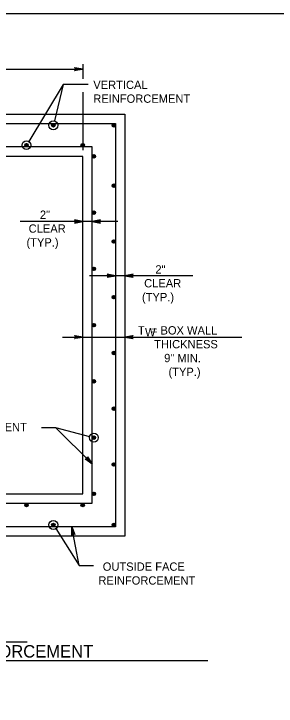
# Model space of a CAD drawing. Extents: x -6420 to 49575, y -4552 to 11624.
# Drawn here: x 3434 to 3745, y 6857 to 7677 of the extents above; entities that cross this region are included whole.
import ezdxf

# ---------------------------------------------------------------- set-up
doc = ezdxf.new("R2010")
doc.units = 0
doc.layers.add('1', color=7, linetype='Continuous')

msp = doc.modelspace()

# ---------------------------------------------------------------- linework, layer by layer
at = {"layer": '1'}
for p, q in [((3516, 7617.23), (3516, 7599.98)), ((3115.99, 7611.53), (3516, 7611.53)), ((3492.81, 7593.39), (3452.04, 7525.89)), ((3492.81, 7593.39), (3482.41, 7550.1)), ((3522.3, 7593.39), (3492.81, 7593.39)), ((3516, 7584.3), (3516, 7515.59)), ((3403.33, 7547.08), (3554.88, 7547.08)), ((3481.18, 7544.99), (3481.18, 7544.99)), ((3554.88, 7547.08), (3554.88, 7069.3)), ((3527.11, 7519.31), (3403.33, 7519.31)), ((3449.32, 7521.39), (3449.32, 7521.39)), ((3527.11, 7097.07), (3527.11, 7519.31)), ((3557.63, 7430.95), (3441.71, 7430.95)), ((3646.27, 7366.73), (3524.06, 7366.73)), ((3491.9, 7293.99), (3704.63, 7293.99)), ((3467.01, 7186.66), (3483.89, 7186.66)), ((3527.11, 7143.69), (3483.89, 7186.66)), ((3483.89, 7186.66), (3524.12, 7176.17)), ((3529.2, 7174.85), (3529.2, 7174.85)), ((3403.33, 7097.07), (3527.11, 7097.07)), ((3554.88, 7069.3), (3403.33, 7069.3)), ((3481.18, 7071.38), (3481.18, 7071.38)), ((3484.01, 7066.96), (3511.92, 7023.27)), ((3511.92, 7023.27), (3503.02, 7069.3)), ((3511.92, 7023.27), (3528.8, 7023.27)), ((3185.91, 6932.81), (3450.1, 6932.81)), ((2971.41, 6910.81), (3664.19, 6910.81))]:
    msp.add_line(p, q, dxfattribs=at)
for points in [[(4563.89, 5826.65), (4563.89, 7677.05), (1985.15, 7677.05), (1985.15, 5826.65), (4563.89, 5826.65), (4563.89, 5913.13), (3907.72, 5913.13), (3907.72, 6125.33), (4563.89, 6125.33), (4563.89, 6220.35), (3907.72, 6220.35), (3907.72, 5826.65), (4166.25, 5826.65), (4166.25, 5913.13), (4166.25, 5826.65), (4418.88, 5826.65), (4418.88, 5913.13), (4418.88, 5872.72), (4563.89, 5872.72)], [(3516, 7611.53), (3506.21, 7609.69), (3506.59, 7609.95), (3506.97, 7610.21), (3507.16, 7610.54), (3507.35, 7610.87), (3507.41, 7611.2), (3507.47, 7611.53), (3507.41, 7611.85), (3507.35, 7612.18), (3507.16, 7612.51), (3506.97, 7612.84), (3506.59, 7613.1), (3506.21, 7613.36), (3516, 7611.53), (3506.59, 7613.1), (3506.97, 7612.84), (3516, 7611.53), (3507.16, 7612.51), (3507.35, 7612.18), (3516, 7611.53), (3507.41, 7611.85), (3507.47, 7611.53), (3516, 7611.53), (3507.41, 7611.2), (3507.35, 7610.87), (3516, 7611.53), (3507.16, 7610.54), (3506.97, 7610.21), (3516, 7611.53), (3506.59, 7609.95)], [(3516, 7430.95), (3506.21, 7432.79), (3506.59, 7432.53), (3506.97, 7432.27), (3507.16, 7431.94), (3507.35, 7431.61), (3507.41, 7431.28), (3507.47, 7430.95), (3507.41, 7430.63), (3507.35, 7430.3), (3507.16, 7429.97), (3506.97, 7429.64), (3506.59, 7429.38), (3506.21, 7429.12), (3516, 7430.95), (3506.59, 7429.38), (3506.97, 7429.64), (3516, 7430.95), (3507.16, 7429.97), (3507.35, 7430.3), (3516, 7430.95), (3507.41, 7430.63), (3507.47, 7430.95), (3516, 7430.95), (3507.41, 7431.28), (3507.35, 7431.61), (3516, 7430.95), (3507.16, 7431.94), (3506.97, 7432.27), (3516, 7430.95), (3506.59, 7432.53)], [(3527.11, 7430.95), (3536.9, 7429.12), (3536.52, 7429.38), (3536.14, 7429.64), (3535.95, 7429.97), (3535.75, 7430.3), (3535.7, 7430.63), (3535.64, 7430.95), (3535.7, 7431.28), (3535.75, 7431.61), (3535.95, 7431.94), (3536.14, 7432.27), (3536.52, 7432.53), (3536.9, 7432.79), (3527.11, 7430.95), (3536.52, 7432.53), (3536.14, 7432.27), (3527.11, 7430.95), (3535.95, 7431.94), (3535.75, 7431.61), (3527.11, 7430.95), (3535.7, 7431.28), (3535.64, 7430.95), (3527.11, 7430.95), (3535.7, 7430.63), (3535.75, 7430.3), (3527.11, 7430.95), (3535.95, 7429.97), (3536.14, 7429.64), (3527.11, 7430.95), (3536.52, 7429.38)], [(3554.88, 7366.73), (3545.1, 7368.56), (3545.48, 7368.3), (3545.85, 7368.04), (3546.05, 7367.71), (3546.24, 7367.38), (3546.3, 7367.05), (3546.35, 7366.73), (3546.3, 7366.4), (3546.24, 7366.07), (3546.05, 7365.74), (3545.85, 7365.41), (3545.48, 7365.15), (3545.1, 7364.89), (3554.88, 7366.73), (3545.48, 7365.15), (3545.85, 7365.41), (3554.88, 7366.73), (3546.05, 7365.74), (3546.24, 7366.07), (3554.88, 7366.73), (3546.3, 7366.4), (3546.35, 7366.73), (3554.88, 7366.73), (3546.3, 7367.05), (3546.24, 7367.38), (3554.88, 7366.73), (3546.05, 7367.71), (3545.85, 7368.04), (3554.88, 7366.73), (3545.48, 7368.3)], [(3566, 7366.73), (3575.78, 7364.89), (3575.41, 7365.15), (3575.03, 7365.41), (3574.83, 7365.74), (3574.64, 7366.07), (3574.58, 7366.4), (3574.53, 7366.73), (3574.58, 7367.05), (3574.64, 7367.38), (3574.83, 7367.71), (3575.03, 7368.04), (3575.41, 7368.3), (3575.78, 7368.56), (3566, 7366.73), (3575.41, 7368.3), (3575.03, 7368.04), (3566, 7366.73), (3574.83, 7367.71), (3574.64, 7367.38), (3566, 7366.73), (3574.58, 7367.05), (3574.53, 7366.73), (3566, 7366.73), (3574.58, 7366.4), (3574.64, 7366.07), (3566, 7366.73), (3574.83, 7365.74), (3575.03, 7365.41), (3566, 7366.73), (3575.41, 7365.15)], [(3516, 7293.99), (3506.21, 7292.16), (3506.59, 7292.42), (3506.97, 7292.68), (3507.16, 7293.01), (3507.35, 7293.34), (3507.41, 7293.67), (3507.47, 7293.99), (3507.41, 7294.32), (3507.35, 7294.65), (3507.16, 7294.98), (3506.97, 7295.31), (3506.59, 7295.57), (3506.21, 7295.83), (3516, 7293.99), (3506.59, 7295.57), (3506.97, 7295.31), (3516, 7293.99), (3507.16, 7294.98), (3507.35, 7294.65), (3516, 7293.99), (3507.41, 7294.32), (3507.47, 7293.99), (3516, 7293.99), (3507.41, 7293.67), (3507.35, 7293.34), (3516, 7293.99), (3507.16, 7293.01), (3506.97, 7292.68), (3516, 7293.99), (3506.59, 7292.42)], [(3566, 7293.99), (3575.78, 7295.83), (3575.41, 7295.57), (3575.03, 7295.31), (3574.83, 7294.98), (3574.64, 7294.65), (3574.58, 7294.32), (3574.53, 7293.99), (3574.58, 7293.67), (3574.64, 7293.34), (3574.83, 7293.01), (3575.03, 7292.68), (3575.41, 7292.42), (3575.78, 7292.16), (3566, 7293.99), (3575.41, 7292.42), (3575.03, 7292.68), (3566, 7293.99), (3574.83, 7293.01), (3574.64, 7293.34), (3566, 7293.99), (3574.58, 7293.67), (3574.53, 7293.99), (3566, 7293.99), (3574.58, 7294.32), (3574.64, 7294.65), (3566, 7293.99), (3574.83, 7294.98), (3575.03, 7295.31), (3566, 7293.99), (3575.41, 7295.57)], [(3527.11, 7143.69), (3518.88, 7149.29), (3519.33, 7149.21), (3519.78, 7149.13), (3520.15, 7149.23), (3520.52, 7149.32), (3520.79, 7149.51), (3521.06, 7149.71), (3521.25, 7149.98), (3521.44, 7150.25), (3521.54, 7150.62), (3521.63, 7150.99), (3521.55, 7151.44), (3521.46, 7151.89), (3527.11, 7143.69), (3521.55, 7151.44), (3521.63, 7150.99), (3527.11, 7143.69), (3521.54, 7150.62), (3521.44, 7150.25), (3527.11, 7143.69), (3521.25, 7149.98), (3521.06, 7149.71), (3527.11, 7143.69), (3520.79, 7149.51), (3520.52, 7149.32), (3527.11, 7143.69), (3520.15, 7149.23), (3519.78, 7149.13), (3527.11, 7143.69), (3519.33, 7149.21)], [(3503.02, 7069.3), (3506.68, 7060.04), (3506.35, 7060.36), (3506.03, 7060.68), (3505.67, 7060.81), (3505.31, 7060.94), (3504.97, 7060.93), (3504.64, 7060.92), (3504.33, 7060.8), (3504.02, 7060.69), (3503.73, 7060.43), (3503.45, 7060.18), (3503.26, 7059.76), (3503.08, 7059.34), (3503.02, 7069.3), (3503.26, 7059.76), (3503.45, 7060.18), (3503.02, 7069.3), (3503.73, 7060.43), (3504.02, 7060.69), (3503.02, 7069.3), (3504.33, 7060.8), (3504.64, 7060.92), (3503.02, 7069.3), (3504.97, 7060.93), (3505.31, 7060.94), (3503.02, 7069.3), (3505.67, 7060.81), (3506.03, 7060.68), (3503.02, 7069.3), (3506.35, 7060.36)]]:
    msp.add_lwpolyline(points, dxfattribs=at)
for points in [[(3065.99, 7558.19), (3566, 7558.19), (3566, 7058.18), (3065.99, 7058.18)], [(3115.99, 7108.18), (3516, 7108.18), (3516, 7508.19), (3115.99, 7508.19)]]:
    msp.add_lwpolyline(points, close=True, dxfattribs=at)
for centre, radius in [((3481.18, 7544.99), 5.25), ((3481.18, 7544.99), 2.08), ((3481.18, 7544.99), 1.94), ((3481.18, 7544.99), 1.79), ((3481.18, 7544.99), 1.64), ((3481.18, 7544.99), 1.49), ((3481.18, 7544.99), 1.34), ((3481.18, 7544.99), 1.2), ((3481.18, 7544.99), 1.05), ((3481.18, 7544.99), 0.9), ((3481.18, 7544.99), 0.752), ((3481.18, 7544.99), 0.604), ((3481.18, 7544.99), 0.456), ((3481.18, 7544.99), 0.308), ((3481.18, 7544.99), 0.16), ((3552.8, 7544.99), 2.08), ((3552.8, 7544.99), 1.94), ((3552.8, 7544.99), 1.79), ((3552.8, 7544.99), 1.64), ((3552.8, 7544.99), 1.49), ((3552.8, 7544.99), 1.34), ((3552.8, 7544.99), 1.2), ((3552.8, 7544.99), 1.05), ((3552.8, 7544.99), 0.9), ((3552.8, 7544.99), 0.752), ((3552.8, 7544.99), 0.604), ((3552.8, 7544.99), 0.456), ((3552.8, 7544.99), 0.308), ((3552.8, 7544.99), 0.16), ((3449.32, 7521.39), 5.25), ((3449.32, 7521.39), 2.08), ((3449.32, 7521.39), 1.94), ((3516, 7521.39), 2.08), ((3516, 7521.39), 1.94), ((3449.32, 7521.39), 1.79), ((3449.32, 7521.39), 1.64), ((3449.32, 7521.39), 1.49), ((3449.32, 7521.39), 1.34), ((3449.32, 7521.39), 1.2), ((3449.32, 7521.39), 1.05), ((3449.32, 7521.39), 0.9), ((3449.32, 7521.39), 0.752), ((3449.32, 7521.39), 0.604), ((3449.32, 7521.39), 0.456), ((3449.32, 7521.39), 0.308), ((3449.32, 7521.39), 0.16), ((3516, 7521.39), 1.79), ((3516, 7521.39), 1.64), ((3516, 7521.39), 1.49), ((3516, 7521.39), 1.34), ((3516, 7521.39), 1.2), ((3516, 7521.39), 1.05), ((3516, 7521.39), 0.9), ((3516, 7521.39), 0.752), ((3516, 7521.39), 0.604), ((3516, 7521.39), 0.456), ((3516, 7521.39), 0.308), ((3516, 7521.39), 0.16), ((3529.2, 7508.18), 2.08), ((3529.2, 7508.18), 1.94), ((3529.2, 7508.18), 1.79), ((3529.2, 7508.18), 1.64), ((3529.2, 7508.18), 1.49), ((3529.2, 7508.18), 1.34), ((3529.2, 7508.18), 1.2), ((3529.2, 7508.18), 1.05), ((3529.2, 7508.18), 0.9), ((3529.2, 7508.18), 0.752), ((3529.2, 7508.18), 0.604), ((3529.2, 7508.18), 0.456), ((3529.2, 7508.18), 0.308), ((3529.2, 7508.18), 0.16), ((3552.8, 7473.37), 2.08), ((3552.8, 7473.37), 1.94), ((3552.8, 7473.37), 1.79), ((3552.8, 7473.37), 1.64), ((3552.8, 7473.37), 1.49), ((3552.8, 7473.37), 1.34), ((3552.8, 7473.37), 1.2), ((3552.8, 7473.37), 1.05), ((3552.8, 7473.37), 0.9), ((3552.8, 7473.37), 0.752), ((3552.8, 7473.37), 0.604), ((3552.8, 7473.37), 0.456), ((3552.8, 7473.37), 0.308), ((3552.8, 7473.37), 0.16), ((3529.2, 7441.52), 2.08), ((3529.2, 7441.52), 1.94), ((3529.2, 7441.52), 1.79), ((3529.2, 7441.52), 1.64), ((3529.2, 7441.52), 1.49), ((3529.2, 7441.52), 1.34), ((3529.2, 7441.52), 1.2), ((3529.2, 7441.52), 1.05), ((3529.2, 7441.52), 0.9), ((3529.2, 7441.52), 0.752), ((3529.2, 7441.52), 0.604), ((3529.2, 7441.52), 0.456), ((3529.2, 7441.52), 0.308), ((3529.2, 7441.52), 0.16), ((3552.8, 7407.29), 2.08), ((3552.8, 7407.29), 1.94), ((3552.8, 7407.29), 1.79), ((3552.8, 7407.29), 1.64), ((3552.8, 7407.29), 1.49), ((3552.8, 7407.29), 1.34), ((3552.8, 7407.29), 1.2), ((3552.8, 7407.29), 1.05), ((3552.8, 7407.29), 0.9), ((3552.8, 7407.29), 0.752), ((3552.8, 7407.29), 0.604), ((3552.8, 7407.29), 0.456), ((3552.8, 7407.29), 0.308), ((3552.8, 7407.29), 0.16), ((3529.2, 7374.85), 2.08), ((3529.2, 7374.85), 1.94), ((3529.2, 7374.85), 1.79), ((3529.2, 7374.85), 1.64), ((3529.2, 7374.85), 1.49), ((3529.2, 7374.85), 1.34), ((3529.2, 7374.85), 1.2), ((3529.2, 7374.85), 1.05), ((3529.2, 7374.85), 0.9), ((3529.2, 7374.85), 0.752), ((3529.2, 7374.85), 0.604), ((3529.2, 7374.85), 0.456), ((3529.2, 7374.85), 0.308), ((3529.2, 7374.85), 0.16), ((3552.8, 7341.22), 2.08), ((3552.8, 7341.22), 1.94), ((3552.8, 7341.22), 1.79), ((3552.8, 7341.22), 1.64), ((3552.8, 7341.22), 1.49), ((3552.8, 7341.22), 1.34), ((3552.8, 7341.22), 1.2), ((3552.8, 7341.22), 1.05), ((3552.8, 7341.22), 0.9), ((3552.8, 7341.22), 0.752), ((3552.8, 7341.22), 0.604), ((3552.8, 7341.22), 0.456), ((3552.8, 7341.22), 0.308), ((3552.8, 7341.22), 0.16), ((3529.2, 7308.18), 2.08), ((3529.2, 7308.18), 1.94), ((3529.2, 7308.18), 1.79), ((3529.2, 7308.18), 1.64), ((3529.2, 7308.18), 1.49), ((3529.2, 7308.18), 1.34), ((3529.2, 7308.18), 1.2), ((3529.2, 7308.18), 1.05), ((3529.2, 7308.18), 0.9), ((3529.2, 7308.18), 0.752), ((3529.2, 7308.18), 0.604), ((3529.2, 7308.18), 0.456), ((3529.2, 7308.18), 0.308), ((3529.2, 7308.18), 0.16), ((3552.8, 7275.15), 2.08), ((3552.8, 7275.15), 1.94), ((3552.8, 7275.15), 1.79), ((3552.8, 7275.15), 1.64), ((3552.8, 7275.15), 1.49), ((3552.8, 7275.15), 1.34), ((3552.8, 7275.15), 1.2), ((3552.8, 7275.15), 1.05), ((3552.8, 7275.15), 0.9), ((3552.8, 7275.15), 0.752), ((3552.8, 7275.15), 0.604), ((3552.8, 7275.15), 0.456), ((3552.8, 7275.15), 0.308), ((3552.8, 7275.15), 0.16), ((3529.2, 7241.52), 2.08), ((3529.2, 7241.52), 1.94), ((3529.2, 7241.52), 1.79), ((3529.2, 7241.52), 1.64), ((3529.2, 7241.52), 1.49), ((3529.2, 7241.52), 1.34), ((3529.2, 7241.52), 1.2), ((3529.2, 7241.52), 1.05), ((3529.2, 7241.52), 0.9), ((3529.2, 7241.52), 0.752), ((3529.2, 7241.52), 0.604), ((3529.2, 7241.52), 0.456), ((3529.2, 7241.52), 0.308), ((3529.2, 7241.52), 0.16), ((3552.8, 7209.07), 2.08), ((3552.8, 7209.07), 1.94), ((3552.8, 7209.07), 1.79), ((3552.8, 7209.07), 1.64), ((3552.8, 7209.07), 1.49), ((3552.8, 7209.07), 1.34), ((3552.8, 7209.07), 1.2), ((3552.8, 7209.07), 1.05), ((3552.8, 7209.07), 0.9), ((3552.8, 7209.07), 0.752), ((3552.8, 7209.07), 0.604), ((3552.8, 7209.07), 0.456), ((3552.8, 7209.07), 0.308), ((3552.8, 7209.07), 0.16), ((3529.2, 7174.85), 5.25), ((3529.2, 7174.85), 2.08), ((3529.2, 7174.85), 1.94), ((3529.2, 7174.85), 1.79), ((3529.2, 7174.85), 1.64), ((3529.2, 7174.85), 1.49), ((3529.2, 7174.85), 1.34), ((3529.2, 7174.85), 1.2), ((3529.2, 7174.85), 1.05), ((3529.2, 7174.85), 0.9), ((3529.2, 7174.85), 0.752), ((3529.2, 7174.85), 0.604), ((3529.2, 7174.85), 0.456), ((3529.2, 7174.85), 0.308), ((3529.2, 7174.85), 0.16), ((3552.8, 7143), 2.08), ((3552.8, 7143), 1.94), ((3552.8, 7143), 1.79), ((3552.8, 7143), 1.64), ((3552.8, 7143), 1.49), ((3552.8, 7143), 1.34), ((3552.8, 7143), 1.2), ((3552.8, 7143), 1.05), ((3552.8, 7143), 0.9), ((3552.8, 7143), 0.752), ((3552.8, 7143), 0.604), ((3552.8, 7143), 0.456), ((3552.8, 7143), 0.308), ((3552.8, 7143), 0.16), ((3529.2, 7108.18), 2.08), ((3529.2, 7108.18), 1.94), ((3529.2, 7108.18), 1.79), ((3529.2, 7108.18), 1.64), ((3529.2, 7108.18), 1.49), ((3529.2, 7108.18), 1.34), ((3529.2, 7108.18), 1.2), ((3529.2, 7108.18), 1.05), ((3529.2, 7108.18), 0.9), ((3529.2, 7108.18), 0.752), ((3529.2, 7108.18), 0.604), ((3529.2, 7108.18), 0.456), ((3529.2, 7108.18), 0.308), ((3529.2, 7108.18), 0.16), ((3449.32, 7094.98), 2.08), ((3449.32, 7094.98), 1.94), ((3449.32, 7094.98), 1.79), ((3516, 7094.98), 2.08), ((3516, 7094.98), 1.94), ((3516, 7094.98), 1.79), ((3449.32, 7094.98), 1.64), ((3449.32, 7094.98), 1.49), ((3449.32, 7094.98), 1.34), ((3449.32, 7094.98), 1.2), ((3449.32, 7094.98), 1.05), ((3449.32, 7094.98), 0.9), ((3449.32, 7094.98), 0.752), ((3449.32, 7094.98), 0.604), ((3449.32, 7094.98), 0.456), ((3449.32, 7094.98), 0.308), ((3449.32, 7094.98), 0.16), ((3516, 7094.98), 1.64), ((3516, 7094.98), 1.49), ((3516, 7094.98), 1.34), ((3516, 7094.98), 1.2), ((3516, 7094.98), 1.05), ((3516, 7094.98), 0.9), ((3516, 7094.98), 0.752), ((3516, 7094.98), 0.604), ((3516, 7094.98), 0.456), ((3516, 7094.98), 0.308), ((3516, 7094.98), 0.16), ((3481.18, 7071.38), 5.25), ((3481.18, 7071.38), 2.08), ((3481.18, 7071.38), 1.94), ((3481.18, 7071.38), 1.79), ((3481.18, 7071.38), 1.64), ((3481.18, 7071.38), 1.49), ((3481.18, 7071.38), 1.34), ((3481.18, 7071.38), 1.2), ((3481.18, 7071.38), 1.05), ((3481.18, 7071.38), 0.9), ((3481.18, 7071.38), 0.752), ((3552.8, 7071.38), 2.08), ((3552.8, 7071.38), 1.94), ((3552.8, 7071.38), 1.79), ((3552.8, 7071.38), 1.64), ((3552.8, 7071.38), 1.49), ((3552.8, 7071.38), 1.34), ((3552.8, 7071.38), 1.2), ((3552.8, 7071.38), 1.05), ((3552.8, 7071.38), 0.9), ((3552.8, 7071.38), 0.752), ((3481.18, 7071.38), 0.604), ((3481.18, 7071.38), 0.456), ((3481.18, 7071.38), 0.308), ((3481.18, 7071.38), 0.16), ((3552.8, 7071.38), 0.604), ((3552.8, 7071.38), 0.456), ((3552.8, 7071.38), 0.308), ((3552.8, 7071.38), 0.16)]:
    msp.add_circle(centre, radius, dxfattribs=at)

# ---------------------------------------------------------------- texts
for s, height, p in [('VERTICAL', 9.843, (3528.48, 7588.04)), ('REINFORCEMENT', 9.8425, (3528.48, 7571.64)), ('2"', 9.843, (3465.24, 7434.11)), ('CLEAR', 9.843, (3451.94, 7417.71)), ('(TYP.)', 9.843, (3449.35, 7401.31)), ('2"', 9.843, (3602.04, 7369.28)), ('CLEAR', 9.843, (3588.75, 7352.88)), ('(TYP.)', 9.843, (3586.16, 7336.47)), ('T  = BOX WALL', 9.8425, (3581.39, 7297.05)), ('W', 9.84, (3589.81, 7294.8)), ('THICKNESS', 9.843, (3600.69, 7280.65)), ('9" MIN.', 9.843, (3612.47, 7264.24)), ('(TYP.)', 9.843, (3617.59, 7247.84)), ('REINFORCEMENT', 9.8425, (3334.92, 7182.45)), ('OUTSIDE FACE', 9.8425, (3539.7, 7017.08)), ('REINFORCEMENT', 9.8425, (3534.54, 7000.67)), ('WITH OUTSIDE FACE AND INSIDE FACE REINFORCEMENT', 14.6898, (2975.13, 6914.25))]:
    msp.add_text(s, height=height, dxfattribs=at).set_placement(p)

doc.saveas('drawing.dxf')
